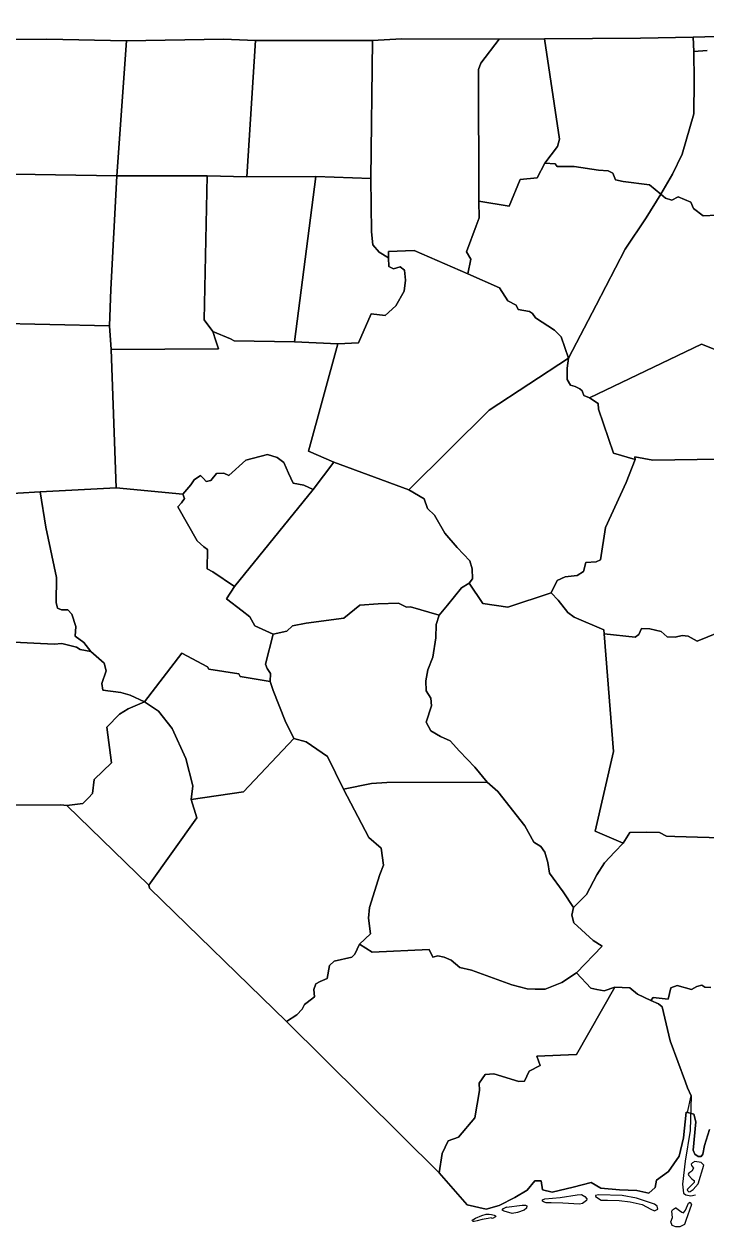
# Model space of a CAD drawing. Extents: x 925297 to 940193, y 663541 to 689899.
# Drawn here: x 937372 to 937749, y 687624 to 688289 of the extents above; entities that cross this region are included whole.
import ezdxf

# ---------------------------------------------------------------- set-up
doc = ezdxf.new("R2010")
doc.units = 0
doc.layers.add('Old_Level_20', color=7, linetype='Continuous')

msp = doc.modelspace()

# ---------------------------------------------------------------- linework, layer by layer
at = {"layer": 'Old_Level_20'}
for points in [[(938145.77, 688289.34), (938093.36, 688288.18), (938048.79, 688286.7), (938019.44, 688287), (938010.98, 688286.08), (937934.36, 688285.37), (937887.94, 688284.15), (937852.32, 688284.21), (937768.3, 688282.78), (937742.26, 688282.06), (937713.13, 688281.56), (937659.88, 688281.26), (937634.81, 688281.06), (937580.82, 688281.22), (937564.74, 688280.27), (937499.97, 688280.32), (937482.18, 688280.97), (937428.65, 688280.07), (937384.51, 688280.9), (937322.31, 688280.5)], [(937384.51, 688280.9), (937428.65, 688280.07), (937423.19, 688205.38), (937321.17, 688207.12), (937322.31, 688280.5), (937384.51, 688280.9)], [(937499.97, 688280.32), (937495.23, 688204.92), (937473.25, 688205.43), (937423.19, 688205.38), (937428.65, 688280.07), (937482.18, 688280.97), (937499.97, 688280.32)], [(937499.97, 688280.32), (937564.74, 688280.27), (937563.82, 688203.94), (937533.45, 688205.07), (937495.23, 688204.92), (937499.97, 688280.32)], [(937634.81, 688281.06), (937624.78, 688267.66), (937623.34, 688264.27), (937623.62, 688191.38), (937623.7, 688182.17), (937622.07, 688177.72), (937616.73, 688163.32), (937619.13, 688159.29), (937617.44, 688151.24), (937587.76, 688164.03), (937573.57, 688163.62), (937573.51, 688160.02), (937568.39, 688163.1), (937564.88, 688167.29), (937564.11, 688174.38), (937563.82, 688203.94), (937564.74, 688280.27), (937580.82, 688281.22), (937634.81, 688281.06)], [(937660.18, 688212.46), (937655.89, 688204.27), (937646.39, 688203.39), (937640.38, 688188.53), (937623.62, 688191.38), (937623.34, 688264.27), (937624.78, 688267.66), (937634.81, 688281.06), (937659.88, 688281.26), (937668.18, 688225.6), (937667.18, 688221.58), (937660.18, 688212.46)], [(937713.13, 688281.56), (937742.26, 688282.06), (937742.53, 688274.17), (937742.7, 688257.9), (937742.52, 688239.75), (937736.2, 688217.39), (937730.79, 688206.34), (937724.24, 688195.21), (937718.11, 688200.47), (937703.4, 688202.2), (937699.33, 688203.18), (937697.71, 688206.81), (937695.11, 688208.1), (937689.79, 688208.47), (937676.27, 688210.52), (937666.91, 688210.47), (937665.77, 688212.05), (937660.18, 688212.46), (937667.18, 688221.58), (937668.18, 688225.6), (937659.88, 688281.26), (937713.13, 688281.56)], [(937750.04, 688274.8), (937742.53, 688274.17), (937742.26, 688282.06), (937768.3, 688282.78)], [(937755.27, 688183.62), (937747.85, 688183.26), (937742.35, 688187.29), (937741.02, 688190.87), (937733.9, 688193.8), (937730.44, 688191.9), (937726.97, 688193.06), (937724.24, 688195.21), (937730.79, 688206.34), (937736.2, 688217.39), (937742.52, 688239.75), (937742.7, 688257.9), (937742.53, 688274.17), (937750.04, 688274.8)], [(937724.24, 688195.21), (937716.21, 688182.12), (937704.63, 688164.92), (937688.6, 688133.77), (937673.23, 688104.48), (937669.13, 688116.29), (937665.55, 688119.96), (937654.91, 688126.79), (937653.38, 688129.28), (937651.6, 688130.41), (937645.31, 688131.49), (937644.31, 688133.88), (937639.67, 688136.34), (937635.01, 688143.53), (937617.44, 688151.24), (937619.13, 688159.29), (937616.73, 688163.32), (937622.07, 688177.72), (937623.7, 688182.17), (937623.62, 688191.38), (937640.38, 688188.53), (937646.39, 688203.39), (937655.89, 688204.27), (937660.18, 688212.46), (937665.77, 688212.05), (937666.91, 688210.47), (937676.27, 688210.52), (937689.79, 688208.47), (937695.11, 688208.1), (937697.71, 688206.81), (937699.33, 688203.18), (937703.4, 688202.2), (937718.11, 688200.47), (937724.24, 688195.21)], [(937423.19, 688205.38), (937419.96, 688142.54), (937419.2, 688122.42), (937319.96, 688124.6), (937319.81, 688155.67), (937321.17, 688207.12), (937423.19, 688205.38)], [(937476.39, 688119.35), (937478.05, 688114.09), (937479.57, 688109.69), (937420.14, 688109.24), (937419.2, 688122.42), (937419.96, 688142.54), (937423.19, 688205.38), (937473.25, 688205.43), (937471.54, 688125.68), (937476.39, 688119.35)], [(937495.23, 688204.92), (937533.45, 688205.07), (937521.61, 688113.64), (937488.19, 688114.11), (937486.13, 688115.27), (937476.39, 688119.35), (937471.54, 688125.68), (937473.25, 688205.43), (937495.23, 688204.92)], [(937533.45, 688205.07), (937563.82, 688203.94), (937564.11, 688174.38), (937564.88, 688167.29), (937568.39, 688163.1), (937573.51, 688160.02), (937573.82, 688155.24), (937576.42, 688153.97), (937579.99, 688155.04), (937582.5, 688153.23), (937582.94, 688147.6), (937582.19, 688141.61), (937577.68, 688133.48), (937571.68, 688128.1), (937563.96, 688129.11), (937556.99, 688113.07), (937545.62, 688112.46), (937521.61, 688113.64), (937533.45, 688205.07)], [(937754.69, 688109.14), (937746.79, 688112.2), (937684.8, 688082.51), (937681.67, 688083.89), (937680.74, 688086.54), (937679.52, 688087.59), (937676.93, 688088.86), (937674.25, 688089.61), (937672.54, 688092.68), (937672.54, 688099.05), (937673.23, 688104.48), (937688.6, 688133.77), (937704.63, 688164.92), (937716.21, 688182.12), (937724.24, 688195.21), (937726.97, 688193.06), (937730.44, 688191.9), (937733.9, 688193.8), (937741.02, 688190.87), (937742.35, 688187.29), (937747.85, 688183.26), (937755.27, 688183.62)], [(937673.23, 688104.48), (937629.3, 688075.69), (937584.87, 688031.73), (937543.43, 688046.92), (937529.34, 688053.12), (937545.62, 688112.46), (937556.99, 688113.07), (937563.96, 688129.11), (937571.68, 688128.1), (937577.68, 688133.48), (937582.19, 688141.61), (937582.94, 688147.6), (937582.5, 688153.23), (937579.99, 688155.04), (937576.42, 688153.97), (937573.82, 688155.24), (937573.51, 688160.02), (937573.57, 688163.62), (937587.76, 688164.03), (937617.44, 688151.24), (937635.01, 688143.53), (937639.67, 688136.34), (937644.31, 688133.88), (937645.31, 688131.49), (937651.6, 688130.41), (937653.38, 688129.28), (937654.91, 688126.79), (937665.55, 688119.96), (937669.13, 688116.29), (937673.23, 688104.48)], [(937420.14, 688109.24), (937422.79, 688032.8), (937380.71, 688030.61), (937318.85, 688026.97), (937319.96, 688124.6), (937419.2, 688122.42), (937420.14, 688109.24)], [(937543.43, 688046.92), (937531.92, 688031.97), (937526.69, 688034.21), (937520.74, 688035.47), (937518.28, 688040.84), (937515.65, 688046.8), (937511.91, 688049.62), (937506.59, 688051.33), (937494.54, 688048.04), (937485.27, 688039.6), (937482.4, 688040.9), (937478.45, 688040.71), (937475.27, 688036.81), (937472.69, 688036.39), (937471.27, 688038), (937469.59, 688039.66), (937466.09, 688037.18), (937464.24, 688034.45), (937459.75, 688029.37), (937422.79, 688032.8), (937420.14, 688109.24), (937479.57, 688109.69), (937478.05, 688114.09), (937476.39, 688119.35), (937486.13, 688115.27), (937488.19, 688114.11), (937521.61, 688113.64), (937545.62, 688112.46), (937529.34, 688053.12), (937543.43, 688046.92)], [(937784.36, 688065.01), (937757.51, 688044.3), (937756.6, 688048.61), (937719.98, 688048.13), (937709.9, 688049.89), (937710.2, 688048.45), (937698.18, 688051.93), (937689.9, 688076.36), (937689.61, 688079.46), (937684.8, 688082.51), (937746.79, 688112.2), (937754.69, 688109.14), (937758.05, 688115.21), (937771.23, 688107.04), (937774.49, 688098.68), (937776.64, 688085.81), (937784.48, 688076.36), (937790.9, 688069.95), (937784.36, 688065.01)], [(937663.69, 687974.73), (937639.62, 687966.72), (937625.73, 687968.82), (937618.18, 687980.02), (937620.01, 687982.47), (937619.86, 687988.01), (937618.66, 687992.35), (937611.57, 687999.9), (937604.8, 688007.66), (937598.99, 688017.76), (937595.14, 688021.44), (937593.26, 688026.73), (937584.87, 688031.73), (937629.3, 688075.69), (937673.23, 688104.48), (937672.54, 688099.05), (937672.54, 688092.68), (937674.25, 688089.61), (937676.93, 688088.86), (937679.52, 688087.59), (937680.74, 688086.54), (937681.67, 688083.89), (937684.8, 688082.51), (937689.61, 688079.46), (937689.9, 688076.36), (937698.18, 688051.93), (937710.2, 688048.45), (937705.12, 688035.78), (937693.66, 688010.95), (937691, 687992.91), (937688.58, 687991.95), (937682.91, 687991.55), (937681.46, 687986.56), (937677.99, 687984.4), (937671.42, 687983.61), (937666.87, 687981.63), (937663.69, 687974.73)], [(937494.54, 688048.04), (937506.59, 688051.33), (937511.91, 688049.62), (937515.65, 688046.8), (937518.28, 688040.84), (937520.74, 688035.47), (937526.69, 688034.21), (937531.92, 688031.97), (937488.43, 687978.15), (937476.4, 687986.43), (937473.31, 687988.03), (937473.42, 687998.76), (937471.42, 688000.18), (937467.78, 688003.53), (937456.91, 688022.38), (937458.95, 688024.53), (937460.76, 688027), (937459.75, 688029.37), (937464.24, 688034.45), (937466.09, 688037.18), (937469.59, 688039.66), (937471.27, 688038), (937472.69, 688036.39), (937475.27, 688036.81), (937478.45, 688040.71), (937482.4, 688040.9), (937485.27, 688039.6), (937494.54, 688048.04)], [(937584.87, 688031.73), (937593.26, 688026.73), (937595.14, 688021.44), (937598.99, 688017.76), (937604.8, 688007.66), (937611.57, 687999.9), (937618.66, 687992.35), (937619.86, 687988.01), (937620.01, 687982.47), (937618.18, 687980.02), (937614.09, 687977.41), (937606.3, 687967.97), (937601.7, 687962.42), (937585.73, 687967.03), (937583.47, 687966.86), (937579.08, 687968.97), (937567.85, 687968.65), (937557.66, 687967.87), (937548.9, 687960.78), (937528.03, 687957.9), (937520.52, 687956.39), (937517.26, 687953.62), (937509.7, 687951.83), (937499.6, 687956.51), (937496.79, 687961.37), (937492.62, 687964.8), (937483.96, 687971.44), (937488.43, 687978.15), (937531.92, 688031.97), (937543.43, 688046.92), (937584.87, 688031.73)], [(937756.24, 687952.79), (937744.47, 687947.98), (937739.39, 687950.8), (937736.09, 687951.11), (937732.28, 687950.13), (937727.84, 687950.35), (937724.49, 687953.42), (937718.3, 687954.78), (937713.59, 687955.05), (937712.16, 687951.72), (937710.19, 687950.14), (937692.93, 687952.04), (937692.76, 687954.27), (937676.4, 687961.24), (937672.93, 687963.77), (937667.47, 687970.77), (937663.69, 687974.73), (937666.87, 687981.63), (937671.42, 687983.61), (937677.99, 687984.4), (937681.46, 687986.56), (937682.91, 687991.55), (937688.58, 687991.95), (937691, 687992.91), (937693.66, 688010.95), (937705.12, 688035.78), (937710.2, 688048.45), (937709.9, 688049.89), (937719.98, 688048.13), (937756.6, 688048.61)], [(937459.75, 688029.37), (937460.76, 688027), (937458.95, 688024.53), (937456.91, 688022.38), (937467.78, 688003.53), (937471.42, 688000.18), (937473.42, 687998.76), (937473.31, 687988.03), (937476.4, 687986.43), (937488.43, 687978.15), (937483.96, 687971.44), (937492.62, 687964.8), (937496.79, 687961.37), (937499.6, 687956.51), (937509.7, 687951.83), (937505.51, 687935.2), (937506.5, 687932.83), (937508.27, 687930.07), (937508.09, 687925.71), (937491.55, 687928.4), (937490.68, 687929.92), (937474.14, 687932.6), (937473.5, 687933.81), (937459.14, 687941.34), (937438.55, 687914.44), (937430.54, 687918.19), (937425.47, 687919.54), (937415.39, 687920.87), (937414.87, 687924.52), (937417.41, 687931.53), (937416.16, 687935.85), (937408.84, 687942.23), (937404.92, 687947.24), (937400.19, 687950.74), (937400.52, 687956.19), (937398.26, 687962.87), (937396.16, 687965.4), (937392.53, 687965.41), (937390.44, 687966.3), (937389.56, 687969.46), (937389.82, 687983.17), (937384, 688011.08), (937380.71, 688030.61), (937422.79, 688032.8), (937459.75, 688029.37)], [(937318.85, 688026.97), (937380.71, 688030.61), (937384, 688011.08), (937389.82, 687983.17), (937389.56, 687969.46), (937390.44, 687966.3), (937392.53, 687965.41), (937396.16, 687965.4), (937398.26, 687962.87), (937400.52, 687956.19), (937400.19, 687950.74), (937404.92, 687947.24), (937408.84, 687942.23), (937402.91, 687943.44), (937400.87, 687944.59), (937392.85, 687946.68), (937388.59, 687946.25), (937362.34, 687947.61)], [(937639.62, 687966.72), (937663.69, 687974.73), (937667.47, 687970.77), (937672.93, 687963.77), (937676.4, 687961.24), (937692.76, 687954.27), (937692.93, 687952.04), (937698.06, 687887.05), (937687.96, 687842.98), (937703.41, 687836.18), (937698.96, 687831.48), (937693.15, 687825.37), (937688.91, 687818.71), (937683.11, 687807.95), (937676.01, 687800.7), (937670.33, 687809.33), (937662.73, 687819.68), (937661.83, 687825.58), (937660.08, 687831.36), (937657.85, 687834.48), (937654.09, 687836.77), (937649.02, 687845.85), (937634.02, 687864.87), (937628.24, 687869.97), (937621.35, 687878.27), (937612.87, 687887.12), (937607.76, 687892.92), (937602.31, 687895.21), (937597, 687898.31), (937594.49, 687903.13), (937597.46, 687912.24), (937597.08, 687916.42), (937594.43, 687920.45), (937594.27, 687925.97), (937595.33, 687932.12), (937598.21, 687939.06), (937599.79, 687949.8), (937599.96, 687957.21), (937601.7, 687962.42), (937606.3, 687967.97), (937614.09, 687977.41), (937618.18, 687980.02), (937625.73, 687968.82), (937639.62, 687966.72)], [(937601.7, 687962.42), (937599.96, 687957.21), (937599.79, 687949.8), (937598.21, 687939.06), (937595.33, 687932.12), (937594.27, 687925.97), (937594.43, 687920.45), (937597.08, 687916.42), (937597.46, 687912.24), (937594.49, 687903.13), (937597, 687898.31), (937602.31, 687895.21), (937607.76, 687892.92), (937612.87, 687887.12), (937621.35, 687878.27), (937628.24, 687869.97), (937572.6, 687869.75), (937564.18, 687869.24), (937548.63, 687866.07), (937539.78, 687884.26), (937528.06, 687892.23), (937521.16, 687894.19), (937516.42, 687904.02), (937509.77, 687920.76), (937508.09, 687925.71), (937508.27, 687930.07), (937506.5, 687932.83), (937505.51, 687935.2), (937509.7, 687951.83), (937517.26, 687953.62), (937520.52, 687956.39), (937528.03, 687957.9), (937548.9, 687960.78), (937557.66, 687967.87), (937567.85, 687968.65), (937579.08, 687968.97), (937583.47, 687966.86), (937585.73, 687967.03), (937601.7, 687962.42)], [(937788.84, 687838.37), (937732.15, 687839.92), (937727.48, 687840.2), (937723.67, 687842.24), (937716.48, 687842.4), (937707.25, 687842.09), (937703.41, 687836.18), (937687.96, 687842.98), (937698.06, 687887.05), (937692.93, 687952.04), (937710.19, 687950.14), (937712.16, 687951.72), (937713.59, 687955.05), (937718.3, 687954.78), (937724.49, 687953.42), (937727.84, 687950.35), (937732.28, 687950.13), (937736.09, 687951.11), (937739.39, 687950.8), (937744.47, 687947.98), (937756.24, 687952.79)], [(937388.59, 687946.25), (937392.85, 687946.68), (937400.87, 687944.59), (937402.91, 687943.44), (937408.84, 687942.23), (937416.16, 687935.85), (937417.41, 687931.53), (937414.87, 687924.52), (937415.39, 687920.87), (937425.47, 687919.54), (937430.54, 687918.19), (937438.55, 687914.44), (937429.58, 687910.66), (937424.63, 687907.61), (937417.63, 687900.49), (937420.22, 687880.62), (937410.68, 687871.46), (937409.69, 687863.68), (937407.63, 687861.26), (937404.36, 687858.22), (937395.59, 687857.15), (937392.3, 687857.39), (937348.76, 687857.35)], [(937362.34, 687947.61), (937388.59, 687946.25)], [(937521.16, 687894.19), (937493.41, 687864.74), (937464.38, 687860.41), (937465.34, 687867.92), (937461.46, 687883.07), (937453.91, 687899.63), (937446.34, 687909.35), (937438.55, 687914.44), (937459.14, 687941.34), (937473.5, 687933.81), (937474.14, 687932.6), (937490.68, 687929.92), (937491.55, 687928.4), (937508.09, 687925.71), (937509.77, 687920.76), (937516.42, 687904.02), (937521.16, 687894.19)], [(937438.55, 687914.44), (937446.34, 687909.35), (937453.91, 687899.63), (937461.46, 687883.07), (937465.34, 687867.92), (937464.38, 687860.41), (937467.42, 687850.33), (937441.03, 687813.03), (937395.59, 687857.15), (937404.36, 687858.22), (937407.63, 687861.26), (937409.69, 687863.68), (937410.68, 687871.46), (937420.22, 687880.62), (937417.63, 687900.49), (937424.63, 687907.61), (937429.58, 687910.66), (937438.55, 687914.44)], [(937493.41, 687864.74), (937521.16, 687894.19), (937528.06, 687892.23), (937539.78, 687884.26), (937548.63, 687866.07), (937562.67, 687839.36), (937569.45, 687833.57), (937570.86, 687824.04), (937568.87, 687818.9), (937562.99, 687800.74), (937562.53, 687794.81), (937563.55, 687786.17), (937557.57, 687780.34), (937554.96, 687774.78), (937553.3, 687773.14), (937543.53, 687770.94), (937540.92, 687768.64), (937539.71, 687761.48), (937535.81, 687759.67), (937533.39, 687758.44), (937532.31, 687755.34), (937532.72, 687751.19), (937528.6, 687748.05), (937527.03, 687746.95), (937525.78, 687744.43), (937522.78, 687741.38), (937517.19, 687737.67), (937441.31, 687811.34), (937441.03, 687813.03), (937467.42, 687850.33), (937464.38, 687860.41), (937493.41, 687864.74)], [(937628.24, 687869.97), (937634.02, 687864.87), (937649.02, 687845.85), (937654.09, 687836.77), (937657.85, 687834.48), (937660.08, 687831.36), (937661.83, 687825.58), (937662.73, 687819.68), (937670.33, 687809.33), (937676.01, 687800.7), (937674.98, 687796.5), (937676.16, 687792.19), (937686.89, 687782.41), (937691.87, 687779.35), (937677.63, 687764.61), (937669.48, 687759.19), (937660.27, 687755.6), (937654.72, 687755.45), (937650.34, 687755.66), (937641.89, 687757.93), (937619.54, 687766.1), (937613.14, 687767.46), (937608.32, 687771.55), (937604.48, 687773.3), (937600.99, 687773.89), (937598.11, 687773.28), (937596.07, 687777.45), (937564.55, 687775.9), (937557.57, 687780.34), (937563.55, 687786.17), (937562.53, 687794.81), (937562.99, 687800.74), (937568.87, 687818.9), (937570.86, 687824.04), (937569.45, 687833.57), (937562.67, 687839.36), (937548.63, 687866.07), (937564.18, 687869.24), (937572.6, 687869.75), (937628.24, 687869.97)], [(937348.76, 687857.35), (937392.3, 687857.39), (937395.59, 687857.15), (937441.03, 687813.03), (937441.31, 687811.34), (937517.19, 687737.67), (937601.73, 687653.96), (937617.05, 687636.17)], [(937751.98, 687756.52), (937748.67, 687756.56), (937746.94, 687757.69), (937744.33, 687757.05), (937741.27, 687755.41), (937733.37, 687757.62), (937729.81, 687756.33), (937728.4, 687750.03), (937720, 687750.96), (937718.86, 687749.24), (937711.47, 687752.72), (937707.11, 687756.21), (937703, 687756.39), (937698.88, 687756.56), (937692.99, 687754.58), (937688.97, 687755.28), (937685.53, 687756.15), (937677.63, 687764.61), (937691.87, 687779.35), (937686.89, 687782.41), (937676.16, 687792.19), (937674.98, 687796.5), (937676.01, 687800.7), (937683.11, 687807.95), (937688.91, 687818.71), (937693.15, 687825.37), (937698.96, 687831.48), (937703.41, 687836.18), (937707.25, 687842.09), (937716.48, 687842.4), (937723.67, 687842.24), (937727.48, 687840.2), (937732.15, 687839.92), (937788.84, 687838.37)], [(937698.88, 687756.56), (937677.62, 687719.33), (937655.67, 687718.48), (937657.51, 687713.26), (937651.45, 687710.22), (937648.83, 687704.68), (937645.74, 687704.39), (937631.88, 687708.66), (937627.15, 687708.38), (937623.82, 687703.5), (937623.93, 687699.4), (937621.31, 687684.34), (937612.29, 687673.64), (937606.71, 687671.59), (937603.29, 687664.57), (937601.73, 687653.96), (937517.19, 687737.67), (937522.78, 687741.38), (937525.78, 687744.43), (937527.03, 687746.95), (937528.6, 687748.05), (937532.72, 687751.19), (937532.31, 687755.34), (937533.39, 687758.44), (937535.81, 687759.67), (937539.71, 687761.48), (937540.92, 687768.64), (937543.53, 687770.94), (937553.3, 687773.14), (937554.96, 687774.78), (937557.57, 687780.34), (937564.55, 687775.9), (937596.07, 687777.45), (937598.11, 687773.28), (937600.99, 687773.89), (937604.48, 687773.3), (937608.32, 687771.55), (937613.14, 687767.46), (937619.54, 687766.1), (937641.89, 687757.93), (937650.34, 687755.66), (937654.72, 687755.45), (937660.27, 687755.6), (937669.48, 687759.19), (937677.63, 687764.61), (937685.53, 687756.15), (937688.97, 687755.28), (937692.99, 687754.58), (937698.88, 687756.56)], [(937739.17, 687687.33), (937738.37, 687687.47), (937736.91, 687673.3), (937734.52, 687663.12), (937728.6, 687654.64), (937721.95, 687649.83), (937721.24, 687645.87), (937717.65, 687642.7), (937711.03, 687644.13), (937701.47, 687644.44), (937691.2, 687645.42), (937685.7, 687648.55), (937675.89, 687645.9), (937664.16, 687643.31), (937658.88, 687644.49), (937658.11, 687649.51), (937654.56, 687649.58), (937650.33, 687644.33), (937643.59, 687640.33), (937634.84, 687635.86), (937627.62, 687633.83), (937617.05, 687636.17), (937601.73, 687653.96), (937603.29, 687664.57), (937606.71, 687671.59), (937612.29, 687673.64), (937621.31, 687684.34), (937623.93, 687699.4), (937623.82, 687703.5), (937627.15, 687708.38), (937631.88, 687708.66), (937645.74, 687704.39), (937648.83, 687704.68), (937651.45, 687710.22), (937657.51, 687713.26), (937655.67, 687718.48), (937677.62, 687719.33), (937698.88, 687756.56), (937703, 687756.39), (937707.11, 687756.21), (937711.47, 687752.72), (937718.86, 687749.24)], [(937751.23, 687677.85), (937748.54, 687669.07), (937747.49, 687664.17), (937746.69, 687663.03), (937744.91, 687663.02), (937743.11, 687664.3), (937742.27, 687666.38), (937743.75, 687682.17), (937742.59, 687686.45), (937739.17, 687687.33), (937741.11, 687696.52), (937739.15, 687700.95), (937738.07, 687704.14), (937729.49, 687726.91), (937725.13, 687745.69), (937722.96, 687747.43), (937718.86, 687749.24), (937720, 687750.96), (937728.4, 687750.03), (937729.81, 687756.33), (937733.37, 687757.62), (937741.27, 687755.41), (937744.33, 687757.05), (937746.94, 687757.69), (937748.67, 687756.56), (937751.98, 687756.52)], [(937718.86, 687749.24), (937722.96, 687747.43), (937725.13, 687745.69), (937729.49, 687726.91), (937738.07, 687704.14), (937739.15, 687700.95), (937741.11, 687696.52), (937740.62, 687677.32), (937737.76, 687660.34), (937736.36, 687647.6), (937736.96, 687642.69), (937738.1, 687641.73), (937740.85, 687641.26), (937743.61, 687641.77)], [(937617.05, 687636.17), (937627.62, 687633.83), (937634.84, 687635.86), (937643.59, 687640.33), (937650.33, 687644.33), (937654.56, 687649.58), (937658.11, 687649.51), (937658.88, 687644.49), (937664.16, 687643.31), (937675.89, 687645.9), (937685.7, 687648.55), (937691.2, 687645.42), (937701.47, 687644.44), (937711.03, 687644.13), (937717.65, 687642.7), (937721.24, 687645.87), (937721.95, 687649.83), (937728.6, 687654.64), (937734.52, 687663.12), (937736.91, 687673.3), (937738.37, 687687.47), (937739.17, 687687.33), (937742.59, 687686.45), (937743.75, 687682.17), (937742.27, 687666.38), (937743.11, 687664.3), (937744.91, 687663.02), (937746.69, 687663.03), (937747.49, 687664.17), (937748.54, 687669.07), (937751.23, 687677.85)], [(937748.06, 687658.13), (937746.58, 687659.6), (937743.06, 687660.13), (937741.89, 687659.41), (937741.08, 687658.74), (937741.29, 687658.02), (937742.49, 687656.57)], [(937742.49, 687656.57), (937741.47, 687654.91), (937739.79, 687653.75), (937739.54, 687653.23), (937739.65, 687652.57), (937741.42, 687650.67), (937742.37, 687649.89), (937742.76, 687649.59), (937742.74, 687648.57), (937739.12, 687644.81), (937738.82, 687644.28), (937739.87, 687643.42), (937740.61, 687643.65), (937742.28, 687644.68), (937745.04, 687647.92), (937748.06, 687658.13)], [(937660.13, 687639.58), (937668.64, 687640.2), (937678.06, 687641.75), (937680.4, 687641.87), (937682.35, 687640.81), (937683.43, 687639.5), (937683.18, 687638.63), (937680.95, 687637.03), (937679.27, 687636.55), (937670.14, 687637.1), (937663.56, 687637.31), (937660.86, 687637.34), (937659.38, 687637.79), (937658.81, 687638.29), (937658.81, 687638.65), (937658.91, 687638.96), (937660.09, 687639.46)], [(937688.08, 687640.84), (937691.37, 687638.73), (937694.83, 687638.85), (937701.36, 687638.6), (937707.28, 687637.93), (937713.92, 687636.45), (937718.84, 687633.83), (937720.88, 687632.93), (937722.71, 687633.76), (937722.29, 687635.49), (937720.85, 687636.5), (937710.94, 687639.89), (937702.97, 687641.47), (937689.92, 687641.67), (937688.08, 687641.46), (937688.19, 687640.84)], [(937638.92, 687634.91), (937647.63, 687635.99), (937649.36, 687635.96), (937650.18, 687635.66), (937649.89, 687634.33), (937648.67, 687633.35), (937644.95, 687631.9), (937642.1, 687631.51), (937637.61, 687632.66), (937636.43, 687633.26), (937637.19, 687634.23), (937639.12, 687635.06)], [(937732.7, 687634.5), (937735.98, 687632.18), (937736.8, 687631.87), (937738.01, 687633.31), (937739.62, 687637.2), (937740.53, 687637.61), (937741.25, 687636.4), (937738.16, 687627.5), (937737.46, 687625.35), (937734.82, 687624.11), (937732.57, 687623.99), (937730.53, 687624.79), (937729.9, 687626.83), (937730.7, 687629.28), (937730.47, 687632.75), (937730.77, 687633.46), (937732.5, 687634.6), (937733.01, 687634.5)], [(937619.87, 687627.74), (937621.66, 687628.91), (937625.24, 687630.37), (937627.69, 687630.97), (937629.24, 687631.09), (937630.57, 687630.92), (937632.08, 687630.5), (937632.76, 687630.19), (937632.95, 687629.81), (937632.82, 687629.53), (937631.09, 687628.6), (937630.68, 687628.75), (937630.33, 687629.05), (937628.72, 687628.74), (937625.43, 687628.13), (937622.64, 687627.39), (937621.01, 687626.97), (937620.4, 687626.91), (937620.04, 687627.3), (937619.87, 687627.74)]]:
    msp.add_lwpolyline(points, dxfattribs=at)

doc.saveas('drawing.dxf')
